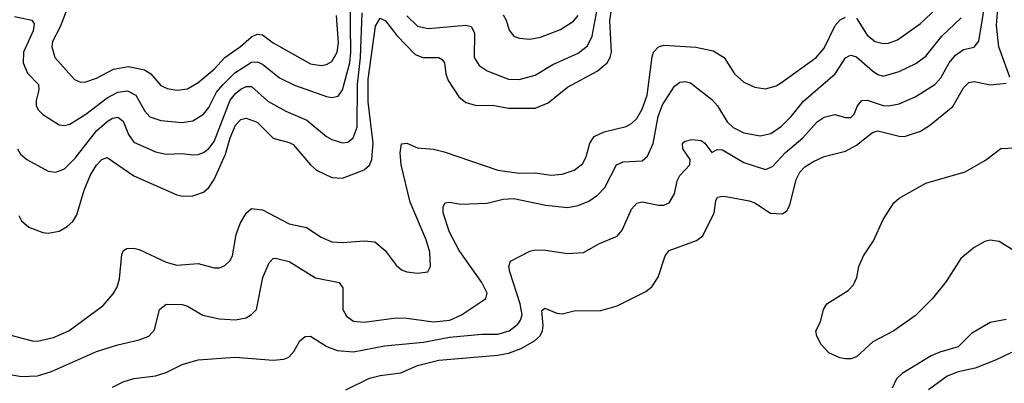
# Model space of a CAD drawing. Header units: inches. Extents: x 1308407 to 1441228, y 959628 to 1036311.
# Tile 387 of 656: x 1364263 to 1367943, y 1012314 to 1013672. Entities that reach past the tile are written whole.
import ezdxf

# ---------------------------------------------------------------- set-up
doc = ezdxf.new("R2010")
doc.units = ezdxf.units.IN
doc.header["$MEASUREMENT"] = 0
doc.layers.add('B3061', color=7, linetype='Continuous')

msp = doc.modelspace()

# ---------------------------------------------------------------- linework, layer by layer
at = {"layer": 'B3061', "color": 5}
for points, elevation in [([(1364610, 1012299.1), (1364650, 1012319.7), (1364690, 1012331.5), (1364770, 1012341.4), (1364810, 1012354.5), (1364870, 1012383.9), (1364930, 1012402), (1365068.7, 1012411.3), (1365210, 1012400.2), (1365250, 1012403.8), (1365268.7, 1012411.3), (1365287.6, 1012432.4), (1365310, 1012473), (1365330, 1012488), (1365350, 1012490.4), (1365411.3, 1012451.3), (1365450, 1012436.1), (1365510, 1012431), (1365626.8, 1012453.2), (1365772, 1012468), (1365870, 1012486.2), (1365990, 1012497.4), (1366050, 1012497.8), (1366092.9, 1012510), (1366125, 1012535), (1366135.2, 1012550), (1366140.4, 1012570), (1366133.7, 1012610), (1366094.6, 1012730), (1366090.9, 1012750), (1366097, 1012770), (1366170, 1012807), (1366190, 1012811.7), (1366228.5, 1012811.5), (1366310, 1012798.9), (1366370, 1012802.2), (1366430, 1012835.5), (1366496.5, 1012863.5), (1366514.4, 1012885.6), (1366550, 1012963.6), (1366570, 1012986.7), (1366590, 1012992), (1366650, 1012979), (1366670, 1012978.8), (1366690, 1012987.9), (1366710, 1013021.6), (1366720.8, 1013070), (1366729.9, 1013090), (1366768, 1013130), (1366769, 1013150), (1366742, 1013190), (1366740.4, 1013210), (1366750, 1013218.5), (1366775.7, 1013224.3), (1366810, 1013220.2), (1366824, 1013210), (1366850, 1013175.3), (1366870, 1013186.5), (1366890, 1013185.7), (1366970, 1013138), (1367050, 1013112.8), (1367076.8, 1013123.2), (1367124.8, 1013175.2), (1367189.4, 1013230.7), (1367244.1, 1013290), (1367270, 1013308.2), (1367310, 1013317.8), (1367350, 1013306.8), (1367370, 1013306.5), (1367381.5, 1013318.5), (1367394.8, 1013350), (1367410.6, 1013369.4), (1367430, 1013370.7), (1367490, 1013350.9), (1367510, 1013350.1), (1367550, 1013357.8), (1367610, 1013383), (1367682.9, 1013430), (1367705.5, 1013454.5), (1367736.9, 1013510), (1367760.3, 1013539.7), (1367790, 1013559.8), (1367830.4, 1013569.6), (1367848.1, 1013591.9), (1367880.8, 1013790)], 3040), ([(1367390, 1013677.1), (1367430, 1013614.3), (1367460.9, 1013590), (1367490, 1013582.9), (1367510, 1013584.2), (1367543.7, 1013596.3), (1367630, 1013657.1), (1367750, 1013771.8)], 3080), ([(1367963.1, 1013456.9), (1367922.4, 1013570), (1367914, 1013650), (1367919.6, 1013730), (1367930, 1013766.4), (1367946.3, 1013790)], 3020), ([(1364243.8, 1013683.8), (1364308.5, 1013670), (1364316.6, 1013656.6), (1364313.8, 1013630), (1364277.6, 1013550), (1364276.1, 1013510), (1364292.5, 1013472.5), (1364333.4, 1013430), (1364334.5, 1013410), (1364324, 1013370), (1364325, 1013350), (1364333.3, 1013333.4), (1364350, 1013317.1), (1364410, 1013279.3), (1364430, 1013277.1), (1364450, 1013281.7), (1364510, 1013319.1), (1364590, 1013379.9), (1364630, 1013400.7), (1364665.7, 1013405.7), (1364697, 1013390), (1364730.5, 1013330.5), (1364750, 1013309.5), (1364790, 1013295.1), (1364870, 1013287.2), (1364910, 1013294), (1364950, 1013318.7), (1364970, 1013343.5), (1364999.2, 1013400.8), (1365023.3, 1013430), (1365067, 1013473), (1365130, 1013512.7), (1365150, 1013514.3), (1365170, 1013505.9), (1365234.4, 1013454.4), (1365290, 1013427.5), (1365410, 1013384.8), (1365430, 1013380.9), (1365453.9, 1013386.1), (1365470, 1013410.3), (1365497.5, 1013510), (1365500.8, 1013550), (1365498.5, 1013750)], 3160), ([(1364254.3, 1013190), (1364266.4, 1013170), (1364290, 1013149.2), (1364370, 1013105.5), (1364398.2, 1013101.8), (1364430, 1013114.7), (1364470, 1013154.2), (1364550, 1013256.4), (1364590, 1013291.6), (1364610, 1013303.4), (1364630, 1013307.4), (1364650, 1013292.2), (1364670, 1013242.6), (1364690, 1013214.8), (1364770, 1013178.2), (1364810, 1013170.1), (1364870, 1013172.5), (1364910, 1013167.2), (1364930, 1013168), (1364950, 1013176.1), (1364970, 1013190.8), (1364990, 1013216.3), (1365050, 1013370.6), (1365070, 1013396), (1365090, 1013412.6), (1365110, 1013422), (1365130, 1013422.5), (1365190, 1013367.6), (1365257.7, 1013330), (1365336.3, 1013296.3), (1365410, 1013235.3), (1365430, 1013223.7), (1365470, 1013211.7), (1365490, 1013214.5), (1365509.9, 1013230.1), (1365523.8, 1013270), (1365525.3, 1013430), (1365536.9, 1013530), (1365543.3, 1013696.7)], 3140), ([(1364260.1, 1012940.1), (1364270, 1012920.3), (1364297, 1012897), (1364350, 1012876.5), (1364370, 1012874.7), (1364410, 1012882), (1364440.6, 1012899.4), (1364461.8, 1012918.2), (1364477.1, 1012942.9), (1364504.5, 1013035.5), (1364527.9, 1013092.1), (1364550, 1013128), (1364570, 1013150.1), (1364590, 1013157.1), (1364690, 1013088), (1364850, 1013017.4), (1364872.9, 1013012.9), (1364910, 1013014.1), (1364950, 1013027.9), (1364970, 1013045.4), (1364990, 1013074.5), (1365032.2, 1013170), (1365050, 1013230.2), (1365070, 1013277.6), (1365090, 1013298.9), (1365110, 1013303.7), (1365150, 1013288.8), (1365210, 1013229.5), (1365270, 1013213.5), (1365285.3, 1013205.3), (1365349.7, 1013129.7), (1365372.2, 1013110), (1365430, 1013081.8), (1365470, 1013080.1), (1365550, 1013111.3), (1365570, 1013128.8), (1365579.7, 1013150), (1365584.2, 1013210), (1365565.5, 1013365.5), (1365565.8, 1013450), (1365592.5, 1013647.5), (1365610, 1013676.9), (1365630, 1013667.1), (1365672.1, 1013612.1), (1365741.3, 1013541.3), (1365770, 1013530.8), (1365830, 1013530.9), (1365842.4, 1013522.4), (1365850.6, 1013510.6), (1365855.9, 1013470), (1365864.7, 1013444.7), (1365904, 1013384), (1365930, 1013362.1), (1365970, 1013351.8), (1366030, 1013352.1), (1366090, 1013341), (1366190, 1013340.8), (1366238.2, 1013361.8), (1366310, 1013420.1), (1366421.1, 1013478.9), (1366458.4, 1013510), (1366469.9, 1013530), (1366474.4, 1013550), (1366468.3, 1013668.3), (1366475, 1013710)], 3120), ([(1364439.3, 1013710), (1364414.4, 1013645.6), (1364385.3, 1013590), (1364382.6, 1013570), (1364394.5, 1013530), (1364468.2, 1013448.2), (1364490, 1013438.8), (1364510, 1013439.4), (1364550, 1013452.7), (1364613.3, 1013486.7), (1364670, 1013497.4), (1364730, 1013484.4), (1364753.7, 1013470), (1364790, 1013426.4), (1364814.1, 1013414.1), (1364850, 1013407.9), (1364890, 1013413.8), (1364930, 1013437.2), (1364990, 1013487.5), (1365030, 1013530.6), (1365088.6, 1013571.4), (1365130, 1013607.2), (1365150, 1013617.7), (1365170, 1013615.4), (1365210, 1013585), (1365350, 1013507.4), (1365390, 1013501.2), (1365410, 1013504.2), (1365430, 1013515), (1365449.5, 1013550), (1365454.6, 1013585.4), (1365447.2, 1013687.2)], 3180), ([(1365710, 1013686.3), (1365750, 1013648.1), (1365790, 1013639.4), (1365930, 1013651), (1365950, 1013646.4), (1365963, 1013623), (1365961.9, 1013530), (1365980.1, 1013500.1), (1366010, 1013480.5), (1366089.6, 1013449.6), (1366130, 1013448.4), (1366190, 1013464.1), (1366255.6, 1013504.4), (1366350, 1013546.8), (1366385.7, 1013574.3), (1366402.8, 1013610), (1366421, 1013710)], 3140), ([(1366069.5, 1013690), (1366080.9, 1013670), (1366092.5, 1013632.5), (1366110, 1013610.3), (1366130, 1013603.2), (1366170, 1013599), (1366210, 1013606.8), (1366284.6, 1013635.4), (1366333.4, 1013666.6), (1366350, 1013687.3)], 3160), ([(1364193.4, 1012353.4), (1364270, 1012339.8), (1364330, 1012341.5), (1364382.4, 1012357.6), (1364550, 1012432.1), (1364630, 1012457.8), (1364710, 1012476), (1364746.3, 1012490), (1364766.5, 1012513.5), (1364785.1, 1012590), (1364810, 1012609.1), (1364870, 1012608.6), (1364890, 1012602.3), (1364947.8, 1012567.8), (1365010, 1012554.6), (1365069, 1012551), (1365110, 1012558.8), (1365130, 1012570.2), (1365148.7, 1012590), (1365171.3, 1012708.7), (1365195.8, 1012764.2), (1365210, 1012780.3), (1365218.9, 1012781.1), (1365270, 1012769.2), (1365368.2, 1012708.2), (1365457, 1012690), (1365471, 1012670), (1365471, 1012590), (1365485, 1012565), (1365510, 1012546.3), (1365550, 1012541.9), (1365670, 1012558.2), (1365710, 1012557.1), (1365810, 1012543.4), (1365871, 1012550), (1365913.8, 1012570), (1365996.3, 1012623.7), (1366004.7, 1012630), (1366009.8, 1012650), (1365990.6, 1012690), (1365906, 1012810), (1365870, 1012878), (1365845.4, 1012950), (1365845.6, 1012974.4), (1365852.7, 1012987.3), (1365870, 1012990.2), (1365910, 1012983.2), (1366010, 1012986.8), (1366070, 1013000.9), (1366110, 1013003.9), (1366230, 1012979.3), (1366310, 1012970.9), (1366350, 1012977.7), (1366390, 1012994.3), (1366423.1, 1013016.9), (1366450, 1013045.2), (1366494.2, 1013130), (1366518.9, 1013141.1), (1366590, 1013145), (1366610, 1013162.4), (1366631.2, 1013208.8), (1366649.6, 1013310), (1366665.7, 1013354.3), (1366710, 1013423.6), (1366730, 1013438), (1366750, 1013441.3), (1366770, 1013435.3), (1366850, 1013374), (1366870.5, 1013350.5), (1366906.7, 1013290), (1366930, 1013269.5), (1366970, 1013248.9), (1367030, 1013238), (1367070, 1013246.4), (1367110, 1013274.3), (1367146, 1013310), (1367192.6, 1013367.4), (1367311.1, 1013468.9), (1367350, 1013529.2), (1367363.6, 1013536.4), (1367370, 1013538.8), (1367390, 1013532.5), (1367450, 1013480.8), (1367470, 1013466.6), (1367490, 1013461.2), (1367550, 1013478.4), (1367612.1, 1013507.9), (1367650, 1013535.5), (1367710, 1013610.7), (1367781.8, 1013678.2)], 3060), ([(1364230, 1012493.5), (1364310, 1012471.8), (1364330, 1012470.9), (1364390, 1012485), (1364447.1, 1012510), (1364575.3, 1012604.7), (1364611.9, 1012648.1), (1364626.9, 1012673.1), (1364636, 1012704), (1364645.2, 1012794.8), (1364650.6, 1012809.4), (1364663.1, 1012816.9), (1364690, 1012818.6), (1364710, 1012813.5), (1364810, 1012765.7), (1364850, 1012755.3), (1364930, 1012761.4), (1364990, 1012744.7), (1365010, 1012745.4), (1365030, 1012753.6), (1365048.7, 1012771.3), (1365057.9, 1012790), (1365072.1, 1012870), (1365086.7, 1012910), (1365110, 1012949.3), (1365130, 1012966.3), (1365170, 1012962), (1365270, 1012909), (1365335.5, 1012895.5), (1365390, 1012859.4), (1365430, 1012842), (1365470, 1012839.1), (1365550, 1012846.3), (1365590, 1012841.5), (1365629.2, 1012810), (1365670, 1012754.4), (1365690, 1012737.6), (1365710, 1012730.3), (1365750, 1012725.7), (1365788.7, 1012730), (1365798.9, 1012750), (1365796.1, 1012803.9), (1365781.6, 1012850), (1365722.4, 1012990), (1365688.7, 1013130), (1365685.2, 1013174.8), (1365690, 1013208.2), (1365710, 1013210.2), (1365750, 1013193), (1365810, 1013187.8), (1365850, 1013178.7), (1366050.1, 1013110.1), (1366130, 1013098.2), (1366190, 1013099.9), (1366250, 1013090.7), (1366290, 1013095.1), (1366335.4, 1013110), (1366366.4, 1013133.6), (1366380, 1013160), (1366394.1, 1013210), (1366410, 1013235), (1366447.5, 1013252.5), (1366530, 1013272.3), (1366550, 1013283.5), (1366570, 1013303), (1366590, 1013337.1), (1366607.8, 1013390), (1366626.5, 1013533.5), (1366632.4, 1013550), (1366650, 1013570.8), (1366670, 1013576.8), (1366789.5, 1013569.5), (1366854.8, 1013554.8), (1366895.8, 1013530), (1366934.7, 1013470), (1366970, 1013437.8), (1367010, 1013419.2), (1367050, 1013414), (1367090, 1013425), (1367110, 1013436.6), (1367240.2, 1013530), (1367270, 1013565.2), (1367310.3, 1013649.7), (1367330, 1013671.5), (1367350, 1013681.7)], 3080), ([(1365482, 1012290), (1365570, 1012333), (1365610, 1012343.5), (1365687, 1012353), (1365750, 1012380.4), (1365830, 1012399.6), (1366050, 1012418.9), (1366090, 1012426.3), (1366136.8, 1012443.2), (1366187.2, 1012472.8), (1366208.4, 1012491.6), (1366217.3, 1012510), (1366219.2, 1012530), (1366214.8, 1012585.3), (1366225.5, 1012594.5), (1366270, 1012575.6), (1366290, 1012573.4), (1366335.8, 1012584.2), (1366434.7, 1012585.3), (1366496.3, 1012603.7), (1366603.7, 1012656.3), (1366625.8, 1012674.2), (1366649, 1012710), (1366676, 1012790), (1366689.8, 1012810.2), (1366792.3, 1012847.7), (1366815.8, 1012864.2), (1366859.1, 1012950), (1366865.3, 1012994.7), (1366871.4, 1013008.6), (1366890, 1013012.4), (1366909.8, 1013010.2), (1366990, 1012994.9), (1367010, 1012987.8), (1367069.6, 1012949.6), (1367113.5, 1012946.5), (1367130, 1012958), (1367141.5, 1012978.5), (1367165.7, 1013074.3), (1367178.2, 1013101.8), (1367197.9, 1013122.1), (1367230, 1013142.7), (1367270, 1013161), (1367350, 1013181), (1367390, 1013203.7), (1367450, 1013250.7), (1367470, 1013257.2), (1367550, 1013236.2), (1367570, 1013235.7), (1367630, 1013255.5), (1367663.3, 1013276.7), (1367750, 1013347.6), (1367790, 1013417.2), (1367810, 1013437.1), (1367830, 1013440.5), (1367891.6, 1013428.4), (1367950, 1013434.3)], 3020), ([(1367990, 1012802.9), (1367923.9, 1012843.9), (1367890, 1012848.7), (1367870, 1012843.8), (1367830, 1012821), (1367780.1, 1012779.9), (1367725.9, 1012694.1), (1367674.5, 1012630), (1367610, 1012566.3), (1367530.2, 1012510), (1367451.8, 1012468.2), (1367390, 1012413), (1367370, 1012405.1), (1367350, 1012405.1), (1367328.7, 1012408.7), (1367287.2, 1012427.2), (1367258.4, 1012458.4), (1367242.7, 1012490), (1367239, 1012510), (1367256.2, 1012543.8), (1367267.8, 1012590), (1367279.6, 1012610), (1367359.5, 1012660.5), (1367378.8, 1012681.2), (1367391.2, 1012708.8), (1367399.4, 1012750), (1367416.5, 1012790), (1367453.6, 1012846.4), (1367490, 1012925.5), (1367530, 1012988.3), (1367550, 1013005.5), (1367650, 1013060.8), (1367796.3, 1013103.7), (1367872.6, 1013147.4), (1367930, 1013190.1), (1368010, 1013194.3)], 2980), ([(1367950, 1012552.2), (1367890, 1012540.6), (1367820.5, 1012499.5), (1367770, 1012449.4), (1367701.5, 1012430), (1367670, 1012416.4), (1367561.8, 1012350), (1367539.8, 1012330), (1367524, 1012296)], 3020), ([(1367970, 1012428.5), (1367910, 1012399.9), (1367834, 1012370), (1367770, 1012356.6), (1367730, 1012339.9), (1367659.3, 1012290)], 3040)]:
    msp.add_lwpolyline(points, dxfattribs=dict(at, elevation=elevation))

doc.saveas('drawing.dxf')
